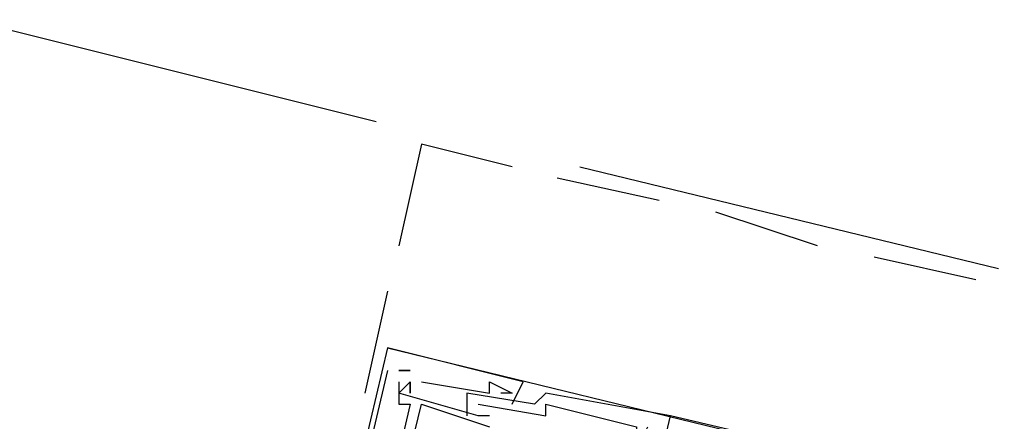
# Model space of a CAD drawing. Header units: feet. Extents: x -79 to 198, y -22 to 181.
# Tile 750 of 982: x 103.007 to 104.167, y 141.198 to 141.671. Entities that reach past the tile are written whole.
import ezdxf

# ---------------------------------------------------------------- set-up
doc = ezdxf.new("R2010")
doc.units = ezdxf.units.FT
doc.layers.add('A-LINEA', color=7, linetype='CONTINUOUS')

msp = doc.modelspace()

# ---------------------------------------------------------------- linework, layer by layer
at = {"layer": 'A-LINEA'}
for p, q in [((102.9467, 141.6711), (103.4267, 141.5511)), ((103.6667, 141.4978), (104.16, 141.3778)), ((103.76, 141.4578), (103.64, 141.4844)), ((103.9467, 141.4044), (103.8267, 141.4444)), ((104.1333, 141.3644), (104.0133, 141.3911)), ((103.44, 141.3511), (103.4133, 141.2311)), ((103.44, 141.2844), (103.28, 140.6044)), ((103.44, 141.2844), (103.28, 140.6044)), ((103.44, 141.2844), (103.28, 140.6044)), ((103.44, 141.2844), (103.28, 140.6044)), ((103.44, 141.2844), (103.3733, 141.0044)), ((103.44, 141.2844), (103.3733, 141.0044)), ((103.44, 141.2844), (103.9333, 141.1644)), ((103.44, 141.2844), (103.44, 141.2844)), ((103.44, 141.2844), (103.44, 141.2844)), ((103.44, 141.2844), (103.9333, 141.1644)), ((103.44, 141.2844), (103.44, 141.2844)), ((103.44, 141.2844), (103.44, 141.2844)), ((103.44, 141.2711), (103.44, 141.2711)), ((103.44, 141.2711), (103.44, 141.2711)), ((103.44, 141.2711), (103.44, 141.2711)), ((103.44, 141.2711), (103.44, 141.2711)), ((103.4533, 141.2578), (103.4667, 141.2578)), ((103.4533, 141.2578), (103.4533, 141.2578)), ((103.4667, 141.2578), (103.4533, 141.2578)), ((103.4533, 141.2578), (103.4533, 141.2578)), ((103.4533, 141.2578), (103.4667, 141.2578)), ((103.4533, 141.2578), (103.4533, 141.2578)), ((103.4667, 141.2578), (103.4533, 141.2578)), ((103.4533, 141.2578), (103.4533, 141.2578)), ((103.4533, 141.2578), (103.4667, 141.2578)), ((103.4533, 141.2578), (103.4533, 141.2578)), ((103.4667, 141.2578), (103.4533, 141.2578)), ((103.4533, 141.2578), (103.4533, 141.2578)), ((103.4533, 141.2578), (103.4667, 141.2578)), ((103.4533, 141.2578), (103.4533, 141.2578)), ((103.4667, 141.2578), (103.4533, 141.2578)), ((103.4533, 141.2578), (103.4533, 141.2578)), ((103.4667, 141.2578), (103.4667, 141.2578)), ((103.4667, 141.2578), (103.4667, 141.2578)), ((103.4667, 141.2578), (103.4667, 141.2578)), ((103.4667, 141.2578), (103.4667, 141.2578)), ((103.4667, 141.2578), (103.4667, 141.2578)), ((103.4667, 141.2578), (103.4667, 141.2578)), ((103.4667, 141.2578), (103.4667, 141.2578)), ((103.4667, 141.2578), (103.4667, 141.2578)), ((103.4533, 141.2444), (103.4533, 141.2444)), ((103.4533, 141.2444), (103.4533, 141.2444)), ((103.4533, 141.2444), (103.4533, 141.2444)), ((103.4533, 141.2444), (103.4533, 141.2444)), ((103.4667, 141.2444), (103.4667, 141.2444)), ((103.4667, 141.2444), (103.4667, 141.2444)), ((103.4667, 141.2444), (103.4667, 141.2444)), ((103.4667, 141.2444), (103.4667, 141.2444)), ((103.4667, 141.2444), (103.4667, 141.2444)), ((103.4667, 141.2444), (103.4667, 141.2444)), ((103.4667, 141.2444), (103.4667, 141.2444)), ((103.4667, 141.2444), (103.4667, 141.2444)), ((103.4667, 141.2444), (103.4667, 141.2444)), ((103.4667, 141.2444), (103.4667, 141.2444)), ((103.4667, 141.2444), (103.4667, 141.2444)), ((103.4667, 141.2444), (103.4667, 141.2444)), ((103.48, 141.2444), (103.48, 141.2444)), ((103.48, 141.2444), (103.48, 141.2444)), ((103.48, 141.2444), (103.48, 141.2444)), ((103.48, 141.2444), (103.48, 141.2444)), ((103.56, 141.2444), (103.56, 141.2444)), ((103.56, 141.2444), (103.56, 141.2444)), ((103.56, 141.2444), (103.56, 141.2444)), ((103.56, 141.2444), (103.56, 141.2444)), ((103.6, 141.2444), (103.6, 141.2444)), ((103.6, 141.2444), (103.6, 141.2444)), ((103.6, 141.2444), (103.6, 141.2444)), ((103.6, 141.2444), (103.6, 141.2444)), ((103.4533, 141.2311), (103.4533, 141.2311)), ((103.4533, 141.2311), (103.4533, 141.2311)), ((103.4533, 141.2311), (103.4533, 141.2311)), ((103.4533, 141.2311), (103.4533, 141.2311)), ((103.4667, 141.2311), (103.4667, 141.2311)), ((103.4667, 141.2311), (103.4667, 141.2311)), ((103.4667, 141.2311), (103.4667, 141.2311)), ((103.4667, 141.2311), (103.4667, 141.2311)), ((103.5333, 141.2311), (103.5333, 141.2311)), ((103.5333, 141.2311), (103.5333, 141.2311)), ((103.5333, 141.2311), (103.5333, 141.2311)), ((103.5333, 141.2311), (103.5333, 141.2311)), ((103.56, 141.2311), (103.56, 141.2311)), ((103.56, 141.2311), (103.56, 141.2311)), ((103.56, 141.2311), (103.56, 141.2311)), ((103.56, 141.2311), (103.56, 141.2311)), ((103.5733, 141.2311), (103.5733, 141.2311)), ((103.5733, 141.2311), (103.5733, 141.2311)), ((103.5733, 141.2311), (103.5733, 141.2311)), ((103.5733, 141.2311), (103.5733, 141.2311)), ((103.5867, 141.2311), (103.5867, 141.2311)), ((103.5867, 141.2311), (103.5867, 141.2311)), ((103.5867, 141.2311), (103.5867, 141.2311)), ((103.5867, 141.2311), (103.5867, 141.2311)), ((103.5867, 141.2311), (103.5867, 141.2311)), ((103.5867, 141.2311), (103.5867, 141.2311)), ((103.5867, 141.2311), (103.5867, 141.2311)), ((103.5867, 141.2311), (103.5867, 141.2311)), ((103.6267, 141.2311), (103.6267, 141.2311)), ((103.6267, 141.2311), (103.6267, 141.2311)), ((103.6267, 141.2311), (103.6267, 141.2311)), ((103.6267, 141.2311), (103.6267, 141.2311)), ((103.4533, 141.2178), (103.4533, 141.2178)), ((103.4533, 141.2178), (103.4533, 141.2178)), ((103.4533, 141.2178), (103.4533, 141.2178)), ((103.4533, 141.2178), (103.4533, 141.2178)), ((103.4667, 141.2178), (103.4667, 141.2178)), ((103.4667, 141.2178), (103.4667, 141.2178)), ((103.4667, 141.2178), (103.4667, 141.2178)), ((103.4667, 141.2178), (103.4667, 141.2178)), ((103.48, 141.2178), (103.48, 141.2178)), ((103.48, 141.2178), (103.48, 141.2178)), ((103.48, 141.2178), (103.48, 141.2178)), ((103.48, 141.2178), (103.48, 141.2178)), ((103.5333, 141.2178), (103.5333, 141.2178)), ((103.5333, 141.2178), (103.5333, 141.2178)), ((103.5333, 141.2178), (103.5333, 141.2178)), ((103.5333, 141.2178), (103.5333, 141.2178)), ((103.5333, 141.2178), (103.5333, 141.2178)), ((103.5333, 141.2178), (103.5333, 141.2178)), ((103.5333, 141.2178), (103.5333, 141.2178)), ((103.5333, 141.2178), (103.5333, 141.2178)), ((103.5467, 141.2178), (103.5467, 141.2178)), ((103.5467, 141.2178), (103.5467, 141.2178)), ((103.5467, 141.2178), (103.5467, 141.2178)), ((103.5467, 141.2178), (103.5467, 141.2178)), ((103.5867, 141.2178), (103.5867, 141.2178)), ((103.5867, 141.2178), (103.5867, 141.2178)), ((103.5867, 141.2178), (103.5867, 141.2178)), ((103.5867, 141.2178), (103.5867, 141.2178)), ((103.6133, 141.2178), (103.6133, 141.2178)), ((103.6133, 141.2178), (103.6133, 141.2178)), ((103.6133, 141.2178), (103.6133, 141.2178)), ((103.6133, 141.2178), (103.6133, 141.2178)), ((103.6267, 141.2178), (103.6267, 141.2178)), ((103.6267, 141.2178), (103.6267, 141.2178)), ((103.6267, 141.2178), (103.6267, 141.2178)), ((103.6267, 141.2178), (103.6267, 141.2178)), ((103.5333, 141.2044), (103.5333, 141.2044)), ((103.5333, 141.2044), (103.5333, 141.2044)), ((103.5333, 141.2044), (103.5333, 141.2044)), ((103.5333, 141.2044), (103.5333, 141.2044)), ((103.5467, 141.2044), (103.5467, 141.2044)), ((103.5467, 141.2044), (103.5467, 141.2044)), ((103.5467, 141.2044), (103.5467, 141.2044)), ((103.5467, 141.2044), (103.5467, 141.2044)), ((103.56, 141.2044), (103.56, 141.2044)), ((103.56, 141.2044), (103.56, 141.2044)), ((103.56, 141.2044), (103.56, 141.2044)), ((103.56, 141.2044), (103.56, 141.2044)), ((103.6267, 141.2044), (103.6267, 141.2044)), ((103.6267, 141.2044), (103.6267, 141.2044)), ((103.6267, 141.2044), (103.6267, 141.2044)), ((103.6267, 141.2044), (103.6267, 141.2044)), ((103.7733, 141.2044), (103.7733, 141.2044)), ((103.7733, 141.2044), (103.7733, 141.2044)), ((110.8933, 139.5244), (103.7733, 141.2044)), ((103.7733, 141.2044), (103.7733, 141.2044)), ((103.7733, 141.2044), (103.7733, 141.2044)), ((110.8933, 139.5244), (103.7733, 141.2044))]:
    msp.add_line(p, q, dxfattribs=at)
for points in [[(103.5867, 141.4978), (103.48, 141.5244), (103.4533, 141.4044)], [(103.5867, 141.2178), (103.6, 141.2444), (103.44, 141.2844)], [(103.5867, 141.2178), (103.6, 141.2444), (103.44, 141.2844)], [(103.5867, 141.2178), (103.6, 141.2444), (103.44, 141.2844)], [(103.5867, 141.2178), (103.6, 141.2444), (103.44, 141.2844)], [(103.44, 141.2578), (103.3333, 140.8044), (103.36, 140.7911), (103.3733, 140.8044), (103.36, 140.8044), (103.3467, 140.8044)], [(103.44, 141.2578), (103.3333, 140.8044), (103.36, 140.7911), (103.3733, 140.8044), (103.36, 140.8044), (103.3467, 140.8044)], [(103.44, 141.2578), (103.3333, 140.8044), (103.36, 140.7911), (103.3733, 140.8044), (103.36, 140.8044), (103.3467, 140.8044)], [(103.44, 141.2578), (103.3333, 140.8044), (103.36, 140.7911), (103.3733, 140.8044), (103.36, 140.8044), (103.3467, 140.8044)], [(103.4533, 141.2444), (103.4533, 141.2178), (103.4667, 141.2178), (103.3733, 140.8178), (103.36, 140.8178), (103.3467, 140.8044), (103.36, 140.8044), (103.3733, 140.8044), (103.3467, 140.7111)], [(103.4533, 141.2444), (103.4533, 141.2178), (103.4667, 141.2178), (103.3733, 140.8178), (103.36, 140.8178), (103.3467, 140.8044), (103.36, 140.8044), (103.3733, 140.8044), (103.3467, 140.7111)], [(103.4533, 141.2444), (103.4533, 141.2178), (103.4667, 141.2178), (103.3733, 140.8178), (103.36, 140.8178), (103.3467, 140.8044), (103.36, 140.8044), (103.3733, 140.8044), (103.3467, 140.7111)], [(103.4533, 141.2444), (103.4533, 141.2178), (103.4667, 141.2178), (103.3733, 140.8178), (103.36, 140.8178), (103.3467, 140.8044), (103.36, 140.8044), (103.3733, 140.8044), (103.3467, 140.7111)], [(103.56, 141.2044), (103.5467, 141.2044), (103.4533, 141.2311), (103.4667, 141.2444)], [(103.56, 141.2044), (103.5467, 141.2044), (103.4533, 141.2311), (103.4667, 141.2444)], [(103.56, 141.2044), (103.5467, 141.2044), (103.4533, 141.2311), (103.4667, 141.2444)], [(103.56, 141.2044), (103.5467, 141.2044), (103.4533, 141.2311), (103.4667, 141.2444)], [(103.4667, 141.2444), (103.4667, 141.2311), (103.4667, 141.2444)], [(103.4667, 141.2444), (103.4667, 141.2311), (103.4667, 141.2444)], [(103.4667, 141.2444), (103.4667, 141.2311), (103.4667, 141.2444)], [(103.4667, 141.2444), (103.4667, 141.2311), (103.4667, 141.2444)], [(103.48, 141.2444), (103.56, 141.2311), (103.56, 141.2444), (103.5867, 141.2311), (103.5733, 141.2311)], [(103.48, 141.2444), (103.56, 141.2311), (103.56, 141.2444), (103.5867, 141.2311), (103.5733, 141.2311)], [(103.48, 141.2444), (103.56, 141.2311), (103.56, 141.2444), (103.5867, 141.2311), (103.5733, 141.2311)], [(103.48, 141.2444), (103.56, 141.2311), (103.56, 141.2444), (103.5867, 141.2311), (103.5733, 141.2311)], [(103.6133, 140.5378), (103.6133, 140.5244), (103.7733, 141.2044), (103.6267, 141.2311), (103.6133, 141.2178), (103.5333, 141.2311), (103.5333, 141.2178), (103.5333, 141.2044)], [(103.6133, 140.5378), (103.6133, 140.5244), (103.7733, 141.2044), (103.6267, 141.2311), (103.6133, 141.2178), (103.5333, 141.2311), (103.5333, 141.2178), (103.5333, 141.2044)], [(103.6133, 140.5378), (103.6133, 140.5244), (103.7733, 141.2044), (103.6267, 141.2311), (103.6133, 141.2178), (103.5333, 141.2311), (103.5333, 141.2178), (103.5333, 141.2044)], [(103.6133, 140.5378), (103.6133, 140.5244), (103.7733, 141.2044), (103.6267, 141.2311), (103.6133, 141.2178), (103.5333, 141.2311), (103.5333, 141.2178), (103.5333, 141.2044)], [(103.36, 140.7244), (103.48, 141.2178), (103.56, 141.1911)], [(103.36, 140.7244), (103.48, 141.2178), (103.56, 141.1911)], [(103.36, 140.7244), (103.48, 141.2178), (103.56, 141.1911)], [(103.36, 140.7244), (103.48, 141.2178), (103.56, 141.1911)], [(103.5467, 141.2178), (103.6267, 141.2044), (103.6267, 141.2178), (103.7333, 141.1911), (103.7333, 141.1778), (103.7333, 141.1644), (103.7467, 141.1911)], [(103.5467, 141.2178), (103.6267, 141.2044), (103.6267, 141.2178), (103.7333, 141.1911), (103.7333, 141.1778), (103.7333, 141.1644), (103.7467, 141.1911)], [(103.5467, 141.2178), (103.6267, 141.2044), (103.6267, 141.2178), (103.7333, 141.1911), (103.7333, 141.1778), (103.7333, 141.1644), (103.7467, 141.1911)], [(103.5467, 141.2178), (103.6267, 141.2044), (103.6267, 141.2178), (103.7333, 141.1911), (103.7333, 141.1778), (103.7333, 141.1644), (103.7467, 141.1911)]]:
    msp.add_lwpolyline(points, dxfattribs=at)

doc.saveas('drawing.dxf')
